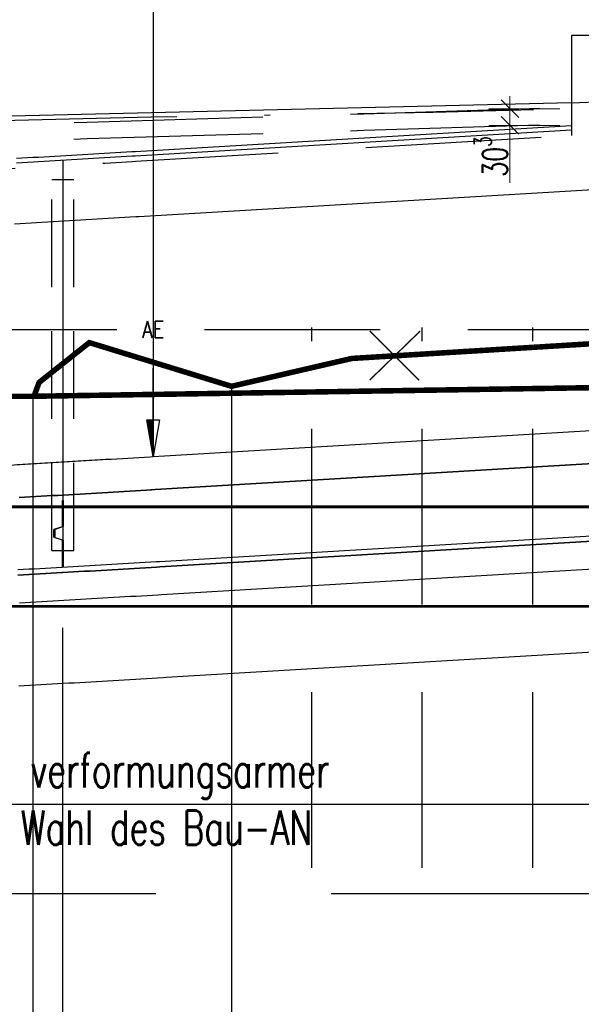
# Model space of a CAD drawing. Header units: metres. Extents: x 3458045 to 3462392, y 5482308 to 5484762.
# Tile 377 of 458: x 3461232 to 3461243, y 5483993 to 5484011. Entities that reach past the tile are written whole.
import ezdxf
from ezdxf.enums import TextEntityAlignment as Align

# ---------------------------------------------------------------- set-up
doc = ezdxf.new("R2010")
doc.units = ezdxf.units.M
doc.header["$PDMODE"] = 3
doc.header["$PDSIZE"] = 0.1
for name, pattern in [('AUSGEZOGEN', [2, 1, 1]), ('STRICHPUNKT2', [12.7, 6.35, -3.175, 0, -3.175]), ('VERDECKT', [9.525, 6.35, -3.175]), ('VERDECKT2', [4.7625, 3.175, -1.5875])]:
    doc.linetypes.add(name, pattern=pattern)
doc.layers.get('0').update_dxf_attribs({"linetype": 'CONTINUOUS'})
doc.layers.get('DEFPOINTS').update_dxf_attribs({"linetype": 'CONTINUOUS'})
for name, color, linetype in [('SP_BAUGRUBE-TEXT', 210, 'AUSGEZOGEN'), ('SP_BAUGRUBE-UWB-Sohle', 1, 'AUSGEZOGEN'), ('SP_BAUGRUBE-VERBAU', 210, 'AUSGEZOGEN'), ('SP_FUGENBÄNDER', 2, 'AUSGEZOGEN'), ('SP_GELÄNDE-BESTAND', 251, 'CONTINUOUS'), ('SP_GELÄNDE-PLANUNG', 10, 'CONTINUOUS'), ('SP_GRADIENTE', 3, 'CONTINUOUS'), ('SP_Gradiente-Achse-6522', 92, 'STRICHPUNKT2'), ('SP_HW10', 170, 'VERDECKT'), ('SP_HW100', 170, 'VERDECKT'), ('SP_Rückbau', 40, 'AUSGEZOGEN'), ('SP_Tangentenband', 1, 'CONTINUOUS'), ('SP_Trogwand_L7+8', 2, 'CONTINUOUS'), ('SP_Tunneldecke_L6-Verdeckt', 1, 'VERDECKT2'), ('SP_Tunneldecke_L7+8-Schnitt', 2, 'CONTINUOUS'), ('SP_Tunneldecke_Schutzebeton', 1, 'CONTINUOUS'), ('SP_Tunnelsohle_L6-Schnitt', 2, 'CONTINUOUS'), ('SP_Tunnelsohle_L7+8-Schnitt', 2, 'CONTINUOUS'), ('SP_Tunnelsohle_Sauberkeitsschicht', 1, 'CONTINUOUS'), ('SP_VERM', 1, 'CONTINUOUS')]:
    doc.layers.add(name, color=color, linetype=linetype)
doc.layers.add('SP_HILF', color=6, linetype='CONTINUOUS', plot=False)
doc.layers.add('SP_Höhenplan-Beschriftung-Linien', color=2, linetype='CONTINUOUS', lineweight=25)
doc.layers.add('SP_Höhenplan-Beschriftung-Linien-Bestandsgelände', color=7, linetype='CONTINUOUS', lineweight=25)
doc.styles.add('SP_F', font='romans.shx', dxfattribs={"width": 0.7, "bigfont": 'sp_f.shx'})
doc.styles.get("Standard").update_dxf_attribs({"font": 'txt.shx'})
doc.dimstyles.new('SOFI18$0', dxfattribs={"dimtxt": 1.8, "dimasz": 0.18, "dimexe": 0.9, "dimexo": 0.625, "dimgap": 0.486, "dimtad": 1, "dimdec": 3, "dimrnd": 0.001, "dimzin": 1, "dimdsep": 46, "dimtxsty": 'SP_F', "dimblk1": 'SOF_BEMSTR1', "dimblk2": 'SOF_BEMSTR2', "dimsah": 1, "dimcen": 1.8, "dimse1": 1, "dimse2": 1, "dimclrd": 1, "dimclre": 1, "dimclrt": 7, "dimaunit": 2, "dimazin": 0, "dimtfac": 1, "dimtdec": 3, "dimtmove": 0, "dimatfit": 3, "dimfxl": 1, "dimtolj": 1, "dimtzin": 0, "dimlwd": 0, "dimlwe": 0, "dimarcsym": 0})

# ---------------------------------------------------------------- blocks, each defined once
blk = doc.blocks.new('SYMB156')
at = {"color": 0, "linetype": 'ByBlock'}
for p, q in [((0, 0), (0, -2.4)), ((-0.044, -0.26), (0, -0.26)), ((-0.041, -0.24), (0, -0.24)), ((-0.037, -0.22), (0, -0.22)), ((-0.034, -0.2), (0, -0.2)), ((-0.031, -0.18), (0, -0.18)), ((-0.027, -0.16), (0, -0.16)), ((-0.024, -0.14), (0, -0.14)), ((-0.02, -0.12), (0, -0.12)), ((-0.017, -0.1), (0, -0.1)), ((-0.014, -0.08), (0, -0.08)), ((-0.01, -0.06), (0, -0.06)), ((-0.007, -0.04), (0, -0.04)), ((-0.003, -0.02), (0, -0.02)), ((-0.088, -0.52), (0, -0.52)), ((-0.085, -0.5), (0, -0.5)), ((-0.082, -0.48), (0, -0.48)), ((-0.078, -0.46), (0, -0.46)), ((-0.075, -0.44), (0, -0.44)), ((-0.071, -0.42), (0, -0.42)), ((-0.068, -0.4), (0, -0.4)), ((-0.065, -0.38), (0, -0.38)), ((-0.061, -0.36), (0, -0.36)), ((-0.058, -0.34), (0, -0.34)), ((-0.054, -0.32), (0, -0.32)), ((-0.051, -0.3), (0, -0.3)), ((-0.048, -0.28), (0, -0.28)), ((-0.136, -0.8), (0, -0.8)), ((-0.133, -0.78), (0, -0.78)), ((-0.129, -0.76), (0, -0.76)), ((-0.126, -0.74), (0, -0.74)), ((-0.122, -0.72), (0, -0.72)), ((-0.119, -0.7), (0, -0.7)), ((-0.116, -0.68), (0, -0.68)), ((-0.112, -0.66), (0, -0.66)), ((-0.109, -0.64), (0, -0.64)), ((-0.105, -0.62), (0, -0.62)), ((-0.102, -0.6), (0, -0.6)), ((-0.099, -0.58), (0, -0.58)), ((-0.095, -0.56), (0, -0.56)), ((-0.092, -0.54), (0, -0.54)), ((-0.167, -0.98), (0, -0.98)), ((-0.163, -0.96), (0, -0.96)), ((-0.16, -0.94), (0, -0.94)), ((-0.156, -0.92), (0, -0.92)), ((-0.153, -0.9), (0, -0.9)), ((-0.15, -0.88), (0, -0.88)), ((-0.146, -0.86), (0, -0.86)), ((-0.143, -0.84), (0, -0.84)), ((-0.139, -0.82), (0, -0.82))]:
    blk.add_line(p, q, dxfattribs=at)
at = {"color": 0, "linetype": 'ByBlock', "flags": 128}
blk.add_lwpolyline([(0.17, -1), (0, 0), (-0.17, -1), (0.17, -1)], close=True, dxfattribs=at)
blk = doc.blocks.new('SOF_BEMSTR1')
at = {"color": 0, "linetype": 'ByBlock', "lineweight": -2}
for p, q in [((0, 20), (0, -8.5)), ((3.535, 3.535), (-3.535, -3.535)), ((-5, 0), (5, 0))]:
    blk.add_line(p, q, dxfattribs=at)
blk = doc.blocks.new('SOF_BEMSTR2')
at = {"color": 0, "linetype": 'ByBlock', "lineweight": -2}
for p, q in [((0, -20), (0, 8.5)), ((3.535, 3.535), (-3.535, -3.535)), ((-5, 0), (5, 0))]:
    blk.add_line(p, q, dxfattribs=at)
blk = doc.blocks.new('*D398')
at = {"layer": 'DEFPOINTS', "color": 0, "linetype": 'AUSGEZOGEN', "transparency": 16777216}
for p in [(3461242.27, 5484008.989), (3461241.269, 5484008.686), (3461242.27, 5484008.686)]:
    blk.add_point(p, dxfattribs=at)
at = {"layer": 'SP_VERM', "color": 1, "linetype": 'AUSGEZOGEN', "lineweight": 0, "transparency": 16777216}
for p, q in [((3461241.269, 5484009.034), (3461241.269, 5484009.079)), ((3461241.269, 5484008.989), (3461241.269, 5484008.686)), ((3461241.269, 5484008.641), (3461241.269, 5484007.651))]:
    blk.add_line(p, q, dxfattribs=at)
at = {"layer": 'SP_VERM', "color": 1, "linetype": 'AUSGEZOGEN', "lineweight": 0, "transparency": 16777216, "xscale": 0.0450000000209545, "yscale": 0.0450000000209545, "zscale": 0.0450000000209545}
for name, p, rotation in [('SOF_BEMSTR1', (3461241.269, 5484008.989), 270), ('SOF_BEMSTR2', (3461241.269, 5484008.686), 90)]:
    blk.add_blockref(name, p, dxfattribs=dict(at, rotation=rotation))
at = {"layer": 'SP_VERM', "color": 7, "linetype": 'AUSGEZOGEN', "transparency": 16777216, "insert": (3461240.922, 5484008.124), "char_height": 0.45, "attachment_point": 5, "rotation": 90, "style": 'SP_F'}
blk.add_mtext('\\A1;\\A1;30{\\H.7x;\\S3^ ;}', dxfattribs=at)
blk = doc.blocks.new('A$C23D12D66')
at = {"layer": 'SP_Rückbau', "lineweight": 60, "const_width": 0.025, "flags": 128}
for points in [[(-0.466, 0.426), (0.47, -0.439)], [(-0.422, -0.47), (0.422, 0.47)]]:
    blk.add_lwpolyline(points, dxfattribs=at)

msp = doc.modelspace()

# ---------------------------------------------------------------- linework, layer by layer
at = {"layer": 'SP_BAUGRUBE-TEXT', "linetype": 'AUSGEZOGEN'}
msp.add_line((3461225.364, 5483996.4098), (3461255.4271, 5483996.4098), dxfattribs=at)
at = {"layer": 'SP_BAUGRUBE-UWB-Sohle'}
msp.add_lwpolyline([(3461232.3886, 5483998.5493), (3461232.489, 5483998.555), (3461232.5894, 5483998.5607), (3461232.6898, 5483998.5664), (3461232.7902, 5483998.5722), (3461232.8906, 5483998.5779), (3461232.991, 5483998.5837), (3461233.0914, 5483998.5894), (3461233.1918, 5483998.5952), (3461233.2922, 5483998.601), (3461233.3926, 5483998.6068), (3461233.493, 5483998.6126), (3461233.5934, 5483998.6184), (3461233.6938, 5483998.6242), (3461233.7941, 5483998.6301), (3461233.8945, 5483998.6359), (3461233.9949, 5483998.6418), (3461234.0953, 5483998.6477), (3461234.1957, 5483998.6535), (3461234.2961, 5483998.6594), (3461234.3965, 5483998.6653), (3461234.4969, 5483998.6712), (3461234.5973, 5483998.6771), (3461234.6977, 5483998.6831), (3461234.7981, 5483998.689), (3461234.8985, 5483998.695), (3461234.9989, 5483998.7009), (3461235.0563, 5483998.7043), (3461243.1844, 5483999.1875)], dxfattribs=at)
at = {"layer": 'SP_BAUGRUBE-VERBAU', "linetype": 'VERDECKT2'}
for p, q in [((3461243.6844, 5484004.9871), (3461183.1417, 5484004.9871)), ((3461237.6844, 5483995.2596), (3461237.6844, 5484005.0294)), ((3461239.6844, 5483995.2596), (3461239.6844, 5484005.0294)), ((3461241.6844, 5483995.2596), (3461241.6844, 5484005.0294))]:
    msp.add_line(p, q, dxfattribs=at)
at = {"layer": 'SP_FUGENBÄNDER', "color": 1, "linetype": 'VERDECKT2', "ltscale": 0.5}
for p, q in [((3461232.9844, 5484000.9987), (3461232.9844, 5484007.71)), ((3461233.3844, 5484000.9988), (3461233.3844, 5484007.71))]:
    msp.add_line(p, q, dxfattribs=at)
at = {"layer": 'SP_FUGENBÄNDER'}
for points in [[(3461232.9844, 5484007.71), (3461233.3844, 5484007.71)], [(3461232.9844, 5484000.9987), (3461233.3844, 5484000.9988)]]:
    msp.add_lwpolyline(points, dxfattribs=at)
at = {"layer": 'SP_GELÄNDE-BESTAND', "linetype": 'VERDECKT', "const_width": 0.1}
msp.add_lwpolyline([(3461394.1844, 5484006.2748), (3461232.6414, 5484003.7871)], dxfattribs=at)
at = {"layer": 'SP_GELÄNDE-BESTAND', "const_width": 0.1}
msp.add_lwpolyline([(3461209.4943, 5484003.8805), (3461214.1844, 5484003.8739), (3461219.1844, 5484003.8668), (3461224.1844, 5484003.8598), (3461228.6379, 5484003.8535), (3461229.1844, 5484003.8429), (3461232.0461, 5484003.7871), (3461232.1108, 5484003.7871), (3461232.4734, 5484003.7871), (3461232.6414, 5484003.7871), (3461232.6644, 5484003.7871), (3461232.7573, 5484004.0378), (3461233.6647, 5484004.7583), (3461234.1844, 5484004.5985), (3461236.2348, 5484003.9678), (3461238.4099, 5484004.4716), (3461239.1844, 5484004.5191), (3461243.9725, 5484004.8128)], dxfattribs=at)
at = {"layer": 'SP_GELÄNDE-PLANUNG', "color": 2}
msp.add_line((3461242.3794, 5484009.0967), (3461227.1804, 5484008.731), dxfattribs=at)
at = {"layer": 'SP_GELÄNDE-PLANUNG', "color": 2, "linetype": 'VERDECKT2'}
msp.add_lwpolyline([(3461208.6284, 5484008.0779), (3461213.6284, 5484008.2), (3461218.6285, 5484008.3283), (3461223.6285, 5484008.4622), (3461228.6286, 5484008.6017), (3461233.6286, 5484008.7466), (3461238.6287, 5484008.897), (3461243.6288, 5484009.053), (3461248.6288, 5484009.2149), (3461253.6288, 5484009.3814), (3461258.6288, 5484009.5466), (3461263.6288, 5484009.7104), (3461268.6288, 5484009.8734), (3461273.1844, 5484010.0217)], dxfattribs=at)
at = {"layer": 'SP_GELÄNDE-PLANUNG', "color": 1, "linetype": 'VERDECKT2'}
msp.add_lwpolyline([(3461208.6272, 5484007.7793), (3461213.6272, 5484007.9015), (3461218.6272, 5484008.0297), (3461223.6272, 5484008.1637), (3461228.6272, 5484008.3031), (3461233.6272, 5484008.448), (3461238.6272, 5484008.5984), (3461243.6272, 5484008.7544)], dxfattribs=at)
at = {"layer": 'SP_GRADIENTE'}
msp.add_lwpolyline([(3461232.3619, 5484002.5542), (3461232.4619, 5484002.5599), (3461232.5619, 5484002.5656), (3461232.6619, 5484002.5714), (3461232.7619, 5484002.5771), (3461232.8619, 5484002.5828), (3461232.9619, 5484002.5886), (3461233.0619, 5484002.5944), (3461233.1619, 5484002.6001), (3461233.2619, 5484002.6059), (3461233.3619, 5484002.6117), (3461233.4619, 5484002.6175), (3461233.5619, 5484002.6233), (3461233.6619, 5484002.6292), (3461233.7619, 5484002.635), (3461233.8619, 5484002.6408), (3461233.9619, 5484002.6467), (3461234.0619, 5484002.6526), (3461234.1619, 5484002.6584), (3461234.2619, 5484002.6643), (3461234.3619, 5484002.6702), (3461234.4619, 5484002.6761), (3461234.5619, 5484002.682), (3461234.6619, 5484002.688), (3461234.7619, 5484002.6939), (3461234.819, 5484002.6973), (3461417.2717, 5484013.5433)], dxfattribs=at)
at = {"layer": 'SP_Gradiente-Achse-6522', "ltscale": 0.5}
msp.add_line((3461242.3794, 5484009.0967), (3461323.1844, 5484011.8715), dxfattribs=at)
at = {"layer": 'SP_Gradiente-Achse-6522', "ltscale": 0.5, "flags": 128}
msp.add_lwpolyline([(3461154.7845, 5484005.5221), (3461159.7845, 5484005.6371), (3461164.7845, 5484006.1642), (3461169.7845, 5484006.6912), (3461174.7845, 5484007.2183), (3461179.7845, 5484007.5894), (3461184.7845, 5484007.7385), (3461189.7845, 5484007.8473), (3461194.7845, 5484007.9524), (3461199.7845, 5484008.0576), (3461204.7845, 5484008.1637), (3461209.7845, 5484008.2711), (3461214.7845, 5484008.3803), (3461219.7845, 5484008.4914), (3461224.7845, 5484008.6048), (3461229.7845, 5484008.7207), (3461234.7845, 5484008.8394), (3461239.8794, 5484008.9265), (3461244.8794, 5484009.0516), (3461249.7845, 5484009.215), (3461254.7845, 5484009.3479), (3461259.7845, 5484009.4852), (3461264.7845, 5484009.6273), (3461269.7845, 5484009.7744), (3461274.7845, 5484009.9266), (3461279.7845, 5484010.0833), (3461284.7845, 5484010.2431), (3461289.7845, 5484010.4056), (3461294.7845, 5484010.5707), (3461299.7845, 5484010.7382), (3461304.7845, 5484010.908), (3461309.7845, 5484011.08), (3461314.7845, 5484011.254), (3461319.7845, 5484011.4298), (3461324.7845, 5484011.6084), (3461329.7845, 5484011.7878), (3461334.7845, 5484011.9671), (3461339.7845, 5484012.1464), (3461344.7845, 5484012.3256), (3461349.7845, 5484012.5049), (3461354.7845, 5484012.6841), (3461359.7845, 5484012.8633), (3461364.7845, 5484013.0425), (3461369.7845, 5484013.2216), (3461374.7845, 5484013.4007), (3461379.7845, 5484013.5798), (3461384.7845, 5484013.7588), (3461389.7845, 5484013.9379), (3461394.7845, 5484014.1169), (3461399.7845, 5484014.2958), (3461404.7845, 5484014.4749), (3461409.7845, 5484014.6557), (3461414.7845, 5484014.8386), (3461419.7845, 5484015.0216), (3461424.7845, 5484015.1987), (3461429.7845, 5484015.3693), (3461434.7845, 5484015.5329), (3461439.7845, 5484015.6881), (3461444.7845, 5484015.8345), (3461449.7845, 5484015.972), (3461454.7845, 5484016.1008), (3461459.7845, 5484016.2207), (3461464.7845, 5484016.3317), (3461469.7845, 5484016.4339), (3461474.7845, 5484016.5273), (3461479.7845, 5484016.6119), (3461484.7845, 5484016.6876), (3461489.7845, 5484016.7545), (3461494.7845, 5484016.8125), (3461499.7845, 5484016.8617), (3461504.7845, 5484016.9021), (3461509.7845, 5484016.9337), (3461514.7845, 5484016.9564), (3461519.7845, 5484016.9703), (3461524.7845, 5484016.9753), (3461529.7845, 5484016.9715), (3461534.7845, 5484016.9585), (3461539.7845, 5484016.9367), (3461544.7845, 5484016.915), (3461549.7845, 5484016.8975), (3461554.7845, 5484016.8843), (3461559.7845, 5484016.8754), (3461564.7845, 5484016.8709), (3461569.7845, 5484016.8708), (3461574.7845, 5484016.875), (3461579.7845, 5484016.8835), (3461584.7845, 5484016.8964), (3461589.7845, 5484016.9137), (3461594.7845, 5484016.9353), (3461599.7845, 5484016.9612), (3461604.7845, 5484016.9903), (3461609.7845, 5484017.0196), (3461614.7845, 5484017.0488), (3461619.7845, 5484017.0781), (3461624.7845, 5484017.1073)], dxfattribs=at)
at = {"layer": 'SP_HILF', "color": 1}
for points in [[(3461311.1744, 5484006.6352), (3461234.8546, 5484002.0983), (3461234.6974, 5484002.089), (3461234.5974, 5484002.0831), (3461234.4973, 5484002.0772), (3461234.3972, 5484002.0713), (3461234.2972, 5484002.0654), (3461234.1971, 5484002.0595), (3461234.0971, 5484002.0536), (3461233.997, 5484002.0477), (3461233.8969, 5484002.0419), (3461233.7969, 5484002.036), (3461233.6968, 5484002.0302), (3461233.5968, 5484002.0244), (3461233.4967, 5484002.0185), (3461233.3967, 5484002.0127), (3461233.2966, 5484002.0069), (3461233.1965, 5484002.0011), (3461233.0965, 5484001.9954), (3461232.9964, 5484001.9896), (3461232.8964, 5484001.9838), (3461232.7963, 5484001.9781), (3461232.6962, 5484001.9723), (3461232.5962, 5484001.9666), (3461232.4961, 5484001.9609), (3461232.3961, 5484001.9552)], [(3461232.3698, 5484000.6516), (3461232.47, 5484000.6573), (3461232.5702, 5484000.663), (3461232.6704, 5484000.6687), (3461232.7706, 5484000.6745), (3461232.8707, 5484000.6802), (3461232.9709, 5484000.686), (3461233.0711, 5484000.6917), (3461233.1713, 5484000.6975), (3461233.2715, 5484000.7033), (3461233.3717, 5484000.7091), (3461233.4719, 5484000.7149), (3461233.5721, 5484000.7207), (3461233.6722, 5484000.7265), (3461233.7724, 5484000.7324), (3461233.8726, 5484000.7382), (3461233.9728, 5484000.7441), (3461234.073, 5484000.7499), (3461234.1732, 5484000.7558), (3461234.2734, 5484000.7617), (3461234.3736, 5484000.7676), (3461234.4737, 5484000.7735), (3461234.5739, 5484000.7794), (3461234.6741, 5484000.7853), (3461234.7743, 5484000.7913), (3461234.8745, 5484000.7972), (3461234.9317, 5484000.8006), (3461311.1744, 5484005.3329)]]:
    msp.add_lwpolyline(points, dxfattribs=at)
at = {"layer": 'SP_HILF', "color": 6}
for points in [[(3461311.5784, 5484005.2568), (3461234.9377, 5484000.7008), (3461234.8804, 5484000.6974), (3461234.7802, 5484000.6915), (3461234.68, 5484000.6855), (3461234.5798, 5484000.6796), (3461234.4796, 5484000.6737), (3461234.3794, 5484000.6678), (3461234.2792, 5484000.6619), (3461234.179, 5484000.656), (3461234.0788, 5484000.6501), (3461233.9786, 5484000.6443), (3461233.8784, 5484000.6384), (3461233.7782, 5484000.6325), (3461233.678, 5484000.6267), (3461233.5778, 5484000.6209), (3461233.4776, 5484000.6151), (3461233.3775, 5484000.6093), (3461233.2773, 5484000.6035), (3461233.1771, 5484000.5977), (3461233.0769, 5484000.5919), (3461232.9767, 5484000.5861), (3461232.8765, 5484000.5804), (3461232.7763, 5484000.5746), (3461232.6761, 5484000.5689), (3461232.5759, 5484000.5632), (3461232.4757, 5484000.5575), (3461232.3755, 5484000.5517)], [(3461232.4039, 5484000.0526), (3461232.5041, 5484000.0583), (3461232.6044, 5484000.064), (3461232.7046, 5484000.0697), (3461232.8049, 5484000.0754), (3461232.9051, 5484000.0812), (3461233.0053, 5484000.087), (3461233.1056, 5484000.0927), (3461233.2058, 5484000.0985), (3461233.3061, 5484000.1043), (3461233.4063, 5484000.1101), (3461233.5066, 5484000.1159), (3461233.6068, 5484000.1217), (3461233.7071, 5484000.1276), (3461233.8073, 5484000.1334), (3461233.9076, 5484000.1392), (3461234.0078, 5484000.1451), (3461234.1081, 5484000.151), (3461234.2083, 5484000.1569), (3461234.3085, 5484000.1627), (3461234.4088, 5484000.1686), (3461234.509, 5484000.1745), (3461234.6093, 5484000.1805), (3461234.7095, 5484000.1864), (3461234.8098, 5484000.1923), (3461234.91, 5484000.1983), (3461234.9673, 5484000.2017), (3461243.1844, 5484000.6902)]]:
    msp.add_lwpolyline(points, dxfattribs=at)
at = {"layer": 'SP_HW10', "lineweight": 30, "const_width": 0.05}
msp.add_lwpolyline([(3460947.0765, 5483999.9867), (3461463.4646, 5483999.9867)], dxfattribs=at)
at = {"layer": 'SP_HW100', "lineweight": 30, "const_width": 0.05}
msp.add_lwpolyline([(3460947.0765, 5484001.7867), (3461463.4646, 5484001.7867)], dxfattribs=at)
at = {"layer": 'SP_Höhenplan-Beschriftung-Linien', "color": 1, "linetype": 'ByBlock'}
msp.add_line((3461233.1844, 5483956.0493), (3461233.1844, 5483999.5964), dxfattribs=at)
at = {"layer": 'SP_Höhenplan-Beschriftung-Linien', "color": 251, "linetype": 'VERDECKT'}
msp.add_line((3461463.4646, 5483994.7871), (3460950.7074, 5483994.7871), dxfattribs=at)
at = {"layer": 'SP_Höhenplan-Beschriftung-Linien-Bestandsgelände'}
for p, q in [((3461236.2348, 5484003.9678), (3461236.2348, 5483956.0493)), ((3461232.6414, 5484003.7871), (3461232.6414, 5483956.0493))]:
    msp.add_line(p, q, dxfattribs=at)
at = {"layer": 'SP_Tangentenband', "color": 1}
msp.add_line((3461234.819, 5484036.6433), (3461234.819, 5484002.6973), dxfattribs=at)
at = {"layer": 'SP_Tangentenband', "color": 7, "linetype": 'VERDECKT2'}
msp.add_lwpolyline([(3461169.8189, 5484000.9278), (3461202.319, 5484000.7653), (3461234.819, 5484002.6973)], dxfattribs=at)
at = {"layer": 'SP_Trogwand_L7+8', "color": 2}
msp.add_line((3461233.1844, 5484006.9587), (3461233.1844, 5484001.9004), dxfattribs=at)
at = {"layer": 'SP_Tunneldecke_L6-Verdeckt'}
msp.add_line((3461242.3794, 5484008.6063), (3461242.3794, 5484008.5062), dxfattribs=at)
at = {"layer": 'SP_Tunneldecke_L6-Verdeckt', "flags": 128}
msp.add_lwpolyline([(3461167.2655, 5484006.2906), (3461169.8457, 5484006.2777), (3461169.9454, 5484006.2772), (3461170.0449, 5484006.2768), (3461170.1443, 5484006.2763), (3461170.2438, 5484006.2758), (3461170.3433, 5484006.2754), (3461170.4428, 5484006.2749), (3461170.5422, 5484006.2745), (3461170.6417, 5484006.2741), (3461170.7412, 5484006.2737), (3461170.8406, 5484006.2733), (3461170.9401, 5484006.2729), (3461171.0396, 5484006.2725), (3461171.139, 5484006.2721), (3461171.2385, 5484006.2717), (3461171.338, 5484006.2714), (3461171.4374, 5484006.271), (3461171.5369, 5484006.2707), (3461171.6364, 5484006.2704), (3461171.7359, 5484006.2701), (3461171.8353, 5484006.2698), (3461171.9348, 5484006.2695), (3461172.0343, 5484006.2692), (3461172.1337, 5484006.2689), (3461172.2332, 5484006.2686), (3461172.3327, 5484006.2684), (3461172.4321, 5484006.2681), (3461172.5316, 5484006.2679), (3461172.6311, 5484006.2677), (3461172.7306, 5484006.2675), (3461172.83, 5484006.2672), (3461172.9295, 5484006.2671), (3461173.029, 5484006.2669), (3461173.1284, 5484006.2667), (3461173.2279, 5484006.2665), (3461173.3274, 5484006.2664), (3461173.4268, 5484006.2662), (3461173.5263, 5484006.2661), (3461173.6258, 5484006.266), (3461173.7252, 5484006.2658), (3461173.8247, 5484006.2657), (3461173.9242, 5484006.2656), (3461174.0237, 5484006.2655), (3461174.1231, 5484006.2655), (3461174.2226, 5484006.2654), (3461174.3221, 5484006.2653), (3461174.4215, 5484006.2653), (3461174.521, 5484006.2652), (3461174.6205, 5484006.2652), (3461174.7199, 5484006.2652), (3461174.8194, 5484006.2652), (3461174.8621, 5484006.2652), (3461174.9617, 5484006.2652), (3461175.0611, 5484006.2652), (3461175.1606, 5484006.2652), (3461175.2601, 5484006.2653), (3461175.3596, 5484006.2653), (3461175.459, 5484006.2654), (3461175.5585, 5484006.2654), (3461175.658, 5484006.2655), (3461175.7574, 5484006.2656), (3461175.8569, 5484006.2657), (3461175.9564, 5484006.2658), (3461176.0558, 5484006.2659), (3461176.1553, 5484006.266), (3461176.2548, 5484006.2662), (3461176.3542, 5484006.2663), (3461176.4537, 5484006.2665), (3461176.5532, 5484006.2666), (3461176.6527, 5484006.2668), (3461176.7521, 5484006.267), (3461176.8516, 5484006.2672), (3461176.9511, 5484006.2674), (3461177.0505, 5484006.2676), (3461177.15, 5484006.2678), (3461177.2495, 5484006.268), (3461177.3489, 5484006.2683), (3461177.4484, 5484006.2685), (3461177.5479, 5484006.2688), (3461177.6474, 5484006.2691), (3461177.7468, 5484006.2693), (3461177.8463, 5484006.2696), (3461177.9458, 5484006.2699), (3461178.0452, 5484006.2702), (3461178.1447, 5484006.2706), (3461178.2442, 5484006.2709), (3461178.3436, 5484006.2712), (3461178.4431, 5484006.2716), (3461178.5426, 5484006.2719), (3461178.642, 5484006.2723), (3461178.7415, 5484006.2727), (3461178.841, 5484006.2731), (3461178.9405, 5484006.2735), (3461179.0399, 5484006.2739), (3461179.1394, 5484006.2743), (3461179.2389, 5484006.2747), (3461179.3383, 5484006.2752), (3461179.4378, 5484006.2756), (3461179.5373, 5484006.2761), (3461179.6367, 5484006.2766), (3461179.7362, 5484006.277), (3461179.8357, 5484006.2775), (3461179.9352, 5484006.278), (3461180.0346, 5484006.2785), (3461180.1341, 5484006.279), (3461180.2336, 5484006.2796), (3461180.333, 5484006.2801), (3461180.4325, 5484006.2807), (3461180.532, 5484006.2812), (3461180.6314, 5484006.2818), (3461180.7309, 5484006.2824), (3461180.8304, 5484006.2829), (3461180.9299, 5484006.2835), (3461181.0293, 5484006.2841), (3461181.1288, 5484006.2848), (3461181.2283, 5484006.2854), (3461181.3277, 5484006.286), (3461181.4272, 5484006.2867), (3461181.5267, 5484006.2873), (3461181.6261, 5484006.288), (3461181.7256, 5484006.2887), (3461181.8251, 5484006.2894), (3461181.9245, 5484006.2901), (3461182.024, 5484006.2908), (3461182.1235, 5484006.2915), (3461182.223, 5484006.2922), (3461182.3224, 5484006.2929), (3461182.4219, 5484006.2937), (3461182.5214, 5484006.2944), (3461182.6208, 5484006.2952), (3461182.7203, 5484006.296), (3461182.8198, 5484006.2968), (3461182.9192, 5484006.2975), (3461183.0187, 5484006.2984), (3461183.1182, 5484006.2992), (3461183.2177, 5484006.3), (3461183.3171, 5484006.3008), (3461183.4166, 5484006.3017), (3461183.5161, 5484006.3025), (3461183.6155, 5484006.3034), (3461183.715, 5484006.3043), (3461183.8145, 5484006.3051), (3461183.9139, 5484006.306), (3461184.0134, 5484006.3069), (3461184.1129, 5484006.3078), (3461184.2123, 5484006.3088), (3461184.3118, 5484006.3097), (3461184.4113, 5484006.3106), (3461184.5108, 5484006.3116), (3461184.6102, 5484006.3126), (3461184.7097, 5484006.3135), (3461184.8092, 5484006.3145), (3461184.9086, 5484006.3155), (3461185.0081, 5484006.3165), (3461185.1076, 5484006.3175), (3461185.207, 5484006.3185), (3461185.3065, 5484006.3196), (3461185.406, 5484006.3206), (3461185.5055, 5484006.3217), (3461185.6049, 5484006.3227), (3461185.7044, 5484006.3238), (3461185.8039, 5484006.3249), (3461185.9033, 5484006.326), (3461186.0028, 5484006.327), (3461186.1023, 5484006.3282), (3461186.2017, 5484006.3293), (3461186.3012, 5484006.3304), (3461186.4007, 5484006.3315), (3461186.5001, 5484006.3327), (3461186.5996, 5484006.3339), (3461186.6991, 5484006.335), (3461186.7986, 5484006.3362), (3461186.898, 5484006.3374), (3461186.9975, 5484006.3386), (3461187.097, 5484006.3398), (3461187.1964, 5484006.341), (3461187.2959, 5484006.3422), (3461187.3954, 5484006.3435), (3461187.4948, 5484006.3447), (3461187.5943, 5484006.346), (3461187.6938, 5484006.3473), (3461187.7933, 5484006.3485), (3461187.8927, 5484006.3498), (3461187.9922, 5484006.3511), (3461188.0917, 5484006.3524), (3461188.1911, 5484006.3537), (3461188.2906, 5484006.3551), (3461188.3901, 5484006.3564), (3461188.4895, 5484006.3577), (3461188.589, 5484006.3591), (3461188.6885, 5484006.3605), (3461188.788, 5484006.3618), (3461188.8874, 5484006.3632), (3461188.9869, 5484006.3646), (3461189.0864, 5484006.366), (3461189.1858, 5484006.3674), (3461189.2853, 5484006.3689), (3461189.3848, 5484006.3703), (3461189.4842, 5484006.3718), (3461189.5837, 5484006.3732), (3461189.6832, 5484006.3747), (3461189.7826, 5484006.3761), (3461189.8821, 5484006.3776), (3461189.9816, 5484006.3791), (3461190.0811, 5484006.3806), (3461190.1805, 5484006.3821), (3461190.28, 5484006.3837), (3461190.3795, 5484006.3852), (3461190.4789, 5484006.3867), (3461190.5784, 5484006.3883), (3461190.6779, 5484006.3899), (3461190.7773, 5484006.3914), (3461190.8768, 5484006.393), (3461190.9763, 5484006.3946), (3461191.0758, 5484006.3962), (3461191.1752, 5484006.3978), (3461191.2747, 5484006.3994), (3461191.3742, 5484006.4011), (3461191.4736, 5484006.4027), (3461191.5731, 5484006.4044), (3461191.6726, 5484006.406), (3461191.772, 5484006.4077), (3461191.8715, 5484006.4094), (3461191.971, 5484006.4111), (3461192.0705, 5484006.4128), (3461192.1699, 5484006.4145), (3461192.2694, 5484006.4162), (3461192.3689, 5484006.4179), (3461192.4683, 5484006.4197), (3461192.5678, 5484006.4214), (3461192.6673, 5484006.4232), (3461192.7667, 5484006.425), (3461192.8662, 5484006.4267), (3461192.9657, 5484006.4285), (3461193.0652, 5484006.4303), (3461193.1646, 5484006.4321), (3461193.2641, 5484006.434), (3461193.3636, 5484006.4358), (3461193.463, 5484006.4376), (3461193.5625, 5484006.4395), (3461193.662, 5484006.4413), (3461193.7614, 5484006.4432), (3461193.8609, 5484006.4451), (3461193.9604, 5484006.447), (3461194.0599, 5484006.4489), (3461194.1593, 5484006.4508), (3461194.2588, 5484006.4527), (3461194.3583, 5484006.4546), (3461194.4577, 5484006.4566), (3461194.5572, 5484006.4585), (3461194.6567, 5484006.4605), (3461194.7561, 5484006.4624), (3461194.8556, 5484006.4644), (3461194.9551, 5484006.4664), (3461195.0545, 5484006.4684), (3461195.154, 5484006.4704), (3461195.2535, 5484006.4724), (3461195.353, 5484006.4745), (3461195.4524, 5484006.4765), (3461195.5519, 5484006.4785), (3461195.6514, 5484006.4806), (3461195.7508, 5484006.4827), (3461195.8503, 5484006.4847), (3461195.9498, 5484006.4868), (3461196.0492, 5484006.4889), (3461196.1487, 5484006.491), (3461196.2482, 5484006.4931), (3461196.3477, 5484006.4953), (3461196.4471, 5484006.4974), (3461196.5466, 5484006.4995), (3461196.6461, 5484006.5017), (3461196.7455, 5484006.5039), (3461196.845, 5484006.506), (3461196.9445, 5484006.5082), (3461197.0439, 5484006.5104), (3461197.1434, 5484006.5126), (3461197.2429, 5484006.5148), (3461197.3424, 5484006.5171), (3461197.4418, 5484006.5193), (3461197.5413, 5484006.5215), (3461197.6408, 5484006.5238), (3461197.7402, 5484006.5261), (3461197.8397, 5484006.5283), (3461197.9392, 5484006.5306), (3461198.0386, 5484006.5329), (3461198.1381, 5484006.5352), (3461198.2376, 5484006.5375), (3461198.3371, 5484006.5398), (3461198.4365, 5484006.5422), (3461198.536, 5484006.5445), (3461198.6355, 5484006.5469), (3461198.7349, 5484006.5492), (3461198.8344, 5484006.5516), (3461198.9339, 5484006.554), (3461199.0333, 5484006.5564), (3461199.1328, 5484006.5588), (3461199.2323, 5484006.5612), (3461199.3318, 5484006.5636), (3461199.4312, 5484006.566), (3461199.5307, 5484006.5685), (3461199.6302, 5484006.5709), (3461199.7296, 5484006.5734), (3461199.8291, 5484006.5759), (3461199.9286, 5484006.5783), (3461200.028, 5484006.5808), (3461200.1275, 5484006.5833), (3461200.227, 5484006.5858), (3461200.3265, 5484006.5884), (3461200.4259, 5484006.5909), (3461200.5254, 5484006.5934), (3461200.6249, 5484006.596), (3461200.7243, 5484006.5985), (3461200.8238, 5484006.6011), (3461200.9233, 5484006.6037), (3461201.0227, 5484006.6063), (3461201.1222, 5484006.6089), (3461201.2217, 5484006.6115), (3461201.3212, 5484006.6141), (3461201.4206, 5484006.6167), (3461201.5201, 5484006.6194), (3461201.6196, 5484006.622), (3461201.719, 5484006.6247), (3461201.8185, 5484006.6273), (3461201.918, 5484006.63), (3461202.0175, 5484006.6327), (3461202.1169, 5484006.6354), (3461202.2164, 5484006.6381), (3461202.3159, 5484006.6408), (3461202.4153, 5484006.6436), (3461202.5148, 5484006.6463), (3461202.6143, 5484006.649), (3461202.7137, 5484006.6518), (3461202.8132, 5484006.6546), (3461202.9127, 5484006.6573), (3461203.0122, 5484006.6601), (3461203.1116, 5484006.6629), (3461203.2111, 5484006.6657), (3461203.3106, 5484006.6685), (3461203.41, 5484006.6714), (3461203.5095, 5484006.6742), (3461203.609, 5484006.677), (3461203.7084, 5484006.6799), (3461203.8079, 5484006.6828), (3461203.9074, 5484006.6856), (3461204.0069, 5484006.6885), (3461204.1063, 5484006.6914), (3461204.2058, 5484006.6943), (3461204.3053, 5484006.6972), (3461204.4047, 5484006.7002), (3461204.5042, 5484006.7031), (3461204.6037, 5484006.706), (3461204.7031, 5484006.709), (3461204.8026, 5484006.712), (3461204.9021, 5484006.7149), (3461205.0016, 5484006.7179), (3461205.101, 5484006.7209), (3461205.2005, 5484006.7239), (3461205.3, 5484006.7269), (3461205.3994, 5484006.7299), (3461205.4989, 5484006.733), (3461205.5984, 5484006.736), (3461205.6978, 5484006.7391), (3461205.7973, 5484006.7421), (3461205.8968, 5484006.7452), (3461205.9963, 5484006.7483), (3461206.0957, 5484006.7514), (3461206.1952, 5484006.7545), (3461206.2947, 5484006.7576), (3461206.3941, 5484006.7607), (3461206.4936, 5484006.7638), (3461206.5931, 5484006.767), (3461206.6926, 5484006.7701), (3461206.792, 5484006.7733), (3461206.8915, 5484006.7765), (3461206.991, 5484006.7797), (3461207.0904, 5484006.7828), (3461207.1899, 5484006.786), (3461207.2894, 5484006.7893), (3461207.3888, 5484006.7925), (3461207.4883, 5484006.7957), (3461207.5878, 5484006.7989), (3461207.6873, 5484006.8022), (3461207.7867, 5484006.8055), (3461207.8862, 5484006.8087), (3461207.9857, 5484006.812), (3461208.0851, 5484006.8153), (3461208.1846, 5484006.8186), (3461208.2841, 5484006.8219), (3461208.3835, 5484006.8252), (3461208.483, 5484006.8285), (3461208.5825, 5484006.8319), (3461208.682, 5484006.8352), (3461208.7814, 5484006.8386), (3461208.8809, 5484006.842), (3461208.9804, 5484006.8453), (3461209.0798, 5484006.8487), (3461209.1793, 5484006.8521), (3461209.2788, 5484006.8555), (3461209.3783, 5484006.8589), (3461209.4777, 5484006.8624), (3461209.5772, 5484006.8658), (3461209.6767, 5484006.8693), (3461209.7761, 5484006.8727), (3461209.8756, 5484006.8762), (3461209.9751, 5484006.8797), (3461210.0745, 5484006.8831), (3461210.174, 5484006.8866), (3461210.2735, 5484006.8901), (3461210.373, 5484006.8937), (3461210.4724, 5484006.8972), (3461210.5719, 5484006.9007), (3461210.6714, 5484006.9043), (3461210.7708, 5484006.9078), (3461210.8703, 5484006.9114), (3461210.9698, 5484006.915), (3461211.0693, 5484006.9185), (3461211.1687, 5484006.9221), (3461211.2682, 5484006.9257), (3461211.3677, 5484006.9294), (3461211.4671, 5484006.933), (3461211.5666, 5484006.9366), (3461211.6661, 5484006.9403), (3461211.7655, 5484006.9439), (3461211.865, 5484006.9476), (3461211.9645, 5484006.9513), (3461212.064, 5484006.9549), (3461212.1634, 5484006.9586), (3461212.2629, 5484006.9623), (3461212.3624, 5484006.9661), (3461212.4618, 5484006.9698), (3461212.5613, 5484006.9735), (3461212.6608, 5484006.9772), (3461212.7603, 5484006.981), (3461212.8597, 5484006.9848), (3461212.9592, 5484006.9885), (3461213.0587, 5484006.9923), (3461213.1581, 5484006.9961), (3461213.2576, 5484006.9999), (3461213.3571, 5484007.0037), (3461213.4565, 5484007.0075), (3461213.556, 5484007.0114), (3461213.6555, 5484007.0152), (3461213.755, 5484007.0191), (3461213.8544, 5484007.0229), (3461213.9539, 5484007.0268), (3461214.0534, 5484007.0307), (3461214.1528, 5484007.0346), (3461214.2523, 5484007.0385), (3461214.3518, 5484007.0424), (3461214.4513, 5484007.0463), (3461214.5507, 5484007.0502), (3461214.6502, 5484007.0542), (3461214.7497, 5484007.0581), (3461214.8491, 5484007.0621), (3461214.9486, 5484007.0661), (3461215.0481, 5484007.07), (3461215.1476, 5484007.074), (3461215.247, 5484007.078), (3461215.3465, 5484007.082), (3461215.446, 5484007.0861), (3461215.5454, 5484007.0901), (3461215.6449, 5484007.0941), (3461215.7444, 5484007.0982), (3461215.8438, 5484007.1022), (3461215.9433, 5484007.1063), (3461216.0428, 5484007.1104), (3461216.1423, 5484007.1145), (3461216.2417, 5484007.1186), (3461216.3412, 5484007.1227), (3461216.4407, 5484007.1268), (3461216.5401, 5484007.1309), (3461216.6396, 5484007.135), (3461216.7391, 5484007.1392), (3461216.8386, 5484007.1434), (3461216.938, 5484007.1475), (3461217.0375, 5484007.1517), (3461217.137, 5484007.1559), (3461217.2364, 5484007.1601), (3461217.3359, 5484007.1643), (3461217.4354, 5484007.1685), (3461217.5349, 5484007.1727), (3461217.6343, 5484007.177), (3461217.7338, 5484007.1812), (3461217.8333, 5484007.1855), (3461217.9327, 5484007.1897), (3461218.0322, 5484007.194), (3461218.1317, 5484007.1983), (3461218.2312, 5484007.2026), (3461218.3306, 5484007.2069), (3461218.4301, 5484007.2112), (3461218.5296, 5484007.2155), (3461218.629, 5484007.2199), (3461218.7285, 5484007.2242), (3461218.828, 5484007.2286), (3461218.9274, 5484007.2329), (3461219.0269, 5484007.2373), (3461219.1264, 5484007.2417), (3461219.2259, 5484007.2461), (3461219.3253, 5484007.2505), (3461219.4248, 5484007.2549), (3461219.5243, 5484007.2593), (3461219.6237, 5484007.2637), (3461219.7232, 5484007.2682), (3461219.8227, 5484007.2726), (3461219.9222, 5484007.2771), (3461220.0216, 5484007.2816), (3461220.1211, 5484007.2861), (3461220.2206, 5484007.2906), (3461220.32, 5484007.2951), (3461220.4195, 5484007.2996), (3461220.519, 5484007.3041), (3461220.6185, 5484007.3086), (3461220.7179, 5484007.3132), (3461220.8174, 5484007.3177), (3461220.9169, 5484007.3223), (3461221.0163, 5484007.3268), (3461221.1158, 5484007.3314), (3461221.2153, 5484007.336), (3461221.3148, 5484007.3406), (3461221.4142, 5484007.3452), (3461221.5137, 5484007.3499), (3461221.6132, 5484007.3545), (3461221.7126, 5484007.3591), (3461221.8121, 5484007.3638), (3461221.9116, 5484007.3684), (3461222.0111, 5484007.3731), (3461222.1105, 5484007.3778), (3461222.21, 5484007.3825), (3461222.3095, 5484007.3872), (3461222.4089, 5484007.3919), (3461222.5084, 5484007.3966), (3461222.6079, 5484007.4013), (3461222.7074, 5484007.4061), (3461222.8068, 5484007.4108), (3461222.9063, 5484007.4156), (3461223.0058, 5484007.4203), (3461223.1052, 5484007.4251), (3461223.2047, 5484007.4299), (3461223.3042, 5484007.4347), (3461223.4037, 5484007.4395), (3461223.5031, 5484007.4443), (3461223.6026, 5484007.4492), (3461223.7021, 5484007.454), (3461223.8015, 5484007.4588), (3461223.901, 5484007.4637), (3461224.0005, 5484007.4686), (3461224.1, 5484007.4734), (3461224.1994, 5484007.4783), (3461224.2989, 5484007.4832), (3461224.3984, 5484007.4881), (3461224.4978, 5484007.4931), (3461224.5973, 5484007.498), (3461224.6968, 5484007.5029), (3461224.7963, 5484007.5079), (3461224.8957, 5484007.5128), (3461224.9952, 5484007.5178), (3461225.0947, 5484007.5228), (3461225.1941, 5484007.5277), (3461225.2936, 5484007.5327), (3461225.3931, 5484007.5377), (3461225.4926, 5484007.5428), (3461225.592, 5484007.5478), (3461225.6915, 5484007.5528), (3461225.791, 5484007.5579), (3461225.8904, 5484007.5629), (3461225.9899, 5484007.568), (3461226.0894, 5484007.5731), (3461226.1889, 5484007.5781), (3461226.2883, 5484007.5832), (3461226.3878, 5484007.5883), (3461226.4873, 5484007.5935), (3461226.5867, 5484007.5986), (3461226.6862, 5484007.6037), (3461226.7857, 5484007.6089), (3461226.8852, 5484007.614), (3461226.9846, 5484007.6192), (3461227.0841, 5484007.6243), (3461227.1836, 5484007.6295), (3461227.283, 5484007.6347), (3461227.3825, 5484007.6399), (3461227.482, 5484007.6451), (3461227.5815, 5484007.6504), (3461227.6809, 5484007.6556), (3461227.7804, 5484007.6608), (3461227.8799, 5484007.6661), (3461227.9793, 5484007.6713), (3461228.0788, 5484007.6766), (3461228.1783, 5484007.6819), (3461228.2778, 5484007.6872), (3461228.3772, 5484007.6925), (3461228.4767, 5484007.6978), (3461228.5762, 5484007.7031), (3461228.6757, 5484007.7084), (3461228.7751, 5484007.7138), (3461228.8746, 5484007.7191), (3461228.9741, 5484007.7245), (3461229.0735, 5484007.7299), (3461229.173, 5484007.7352), (3461229.2725, 5484007.7406), (3461229.372, 5484007.746), (3461229.4714, 5484007.7514), (3461229.5709, 5484007.7569), (3461229.6704, 5484007.7623), (3461229.7698, 5484007.7677), (3461229.8693, 5484007.7732), (3461229.9688, 5484007.7786), (3461230.0683, 5484007.7841), (3461230.1677, 5484007.7896), (3461230.2672, 5484007.7951), (3461230.3667, 5484007.8006), (3461230.4661, 5484007.8061), (3461230.5656, 5484007.8116), (3461230.6651, 5484007.8171), (3461230.7646, 5484007.8227), (3461230.864, 5484007.8282), (3461230.9635, 5484007.8338), (3461231.063, 5484007.8393), (3461231.1624, 5484007.8449), (3461231.2619, 5484007.8505), (3461231.3614, 5484007.8561), (3461231.4609, 5484007.8617), (3461231.5603, 5484007.8673), (3461231.6598, 5484007.873), (3461231.7593, 5484007.8786), (3461231.8588, 5484007.8842), (3461231.9582, 5484007.8899), (3461232.0577, 5484007.8956), (3461232.1572, 5484007.9012), (3461232.2566, 5484007.9069), (3461232.3561, 5484007.9126), (3461232.4556, 5484007.9183), (3461232.5551, 5484007.924), (3461232.6545, 5484007.9298), (3461232.754, 5484007.9355), (3461232.8535, 5484007.9412), (3461232.9529, 5484007.947), (3461233.0524, 5484007.9528), (3461233.1519, 5484007.9585), (3461233.2514, 5484007.9643), (3461233.3508, 5484007.9701), (3461233.4503, 5484007.9759), (3461233.5498, 5484007.9817), (3461233.6493, 5484007.9876), (3461233.7487, 5484007.9934), (3461233.8482, 5484007.9992), (3461233.9477, 5484008.0051), (3461234.0471, 5484008.0109), (3461234.1466, 5484008.0168), (3461234.2461, 5484008.0227), (3461234.3456, 5484008.0286), (3461234.445, 5484008.0345), (3461234.5017, 5484008.0379), (3461242.3764, 5484008.506)], dxfattribs=at)
at = {"layer": 'SP_Tunneldecke_L7+8-Schnitt'}
for p, q in [((3461242.3794, 5484010.3146), (3461242.3794, 5484008.6063)), ((3461242.8794, 5484010.3146), (3461242.3794, 5484010.3146)), ((3461233.1844, 5484008.0606), (3461233.1844, 5484006.9587))]:
    msp.add_line(p, q, dxfattribs=at)
for points in [[(3461232.3504, 5484008.0125), (3461232.4499, 5484008.0182), (3461232.5493, 5484008.0239), (3461232.6488, 5484008.0296), (3461232.7482, 5484008.0353), (3461232.8477, 5484008.0411), (3461232.9472, 5484008.0468), (3461233.0466, 5484008.0526), (3461233.1461, 5484008.0584), (3461233.2456, 5484008.0641), (3461233.345, 5484008.0699), (3461233.4445, 5484008.0757), (3461233.5439, 5484008.0816), (3461233.6434, 5484008.0874), (3461233.7429, 5484008.0932), (3461233.8423, 5484008.0991), (3461233.9418, 5484008.1049), (3461234.0413, 5484008.1108), (3461234.1407, 5484008.1166), (3461234.2402, 5484008.1225), (3461234.3396, 5484008.1284), (3461234.4391, 5484008.1343), (3461234.4958, 5484008.1377), (3461242.3794, 5484008.6063)], [(3461232.3137, 5484006.9085), (3461232.4133, 5484006.9142), (3461232.5128, 5484006.92), (3461232.6124, 5484006.9257), (3461232.712, 5484006.9314), (3461232.8116, 5484006.9372), (3461232.9111, 5484006.9429), (3461233.0107, 5484006.9487), (3461233.1103, 5484006.9544), (3461233.2098, 5484006.9602), (3461233.3094, 5484006.966), (3461233.409, 5484006.9718), (3461233.5086, 5484006.9776), (3461233.6081, 5484006.9834), (3461233.7077, 5484006.9893), (3461233.8073, 5484006.9951), (3461233.9068, 5484007.001), (3461234.0064, 5484007.0068), (3461234.106, 5484007.0127), (3461234.2056, 5484007.0186), (3461234.3051, 5484007.0244), (3461234.4047, 5484007.0303), (3461234.5043, 5484007.0363), (3461234.561, 5484007.0396), (3461242.8764, 5484007.5339)]]:
    msp.add_lwpolyline(points, dxfattribs=at)
at = {"layer": 'SP_Tunneldecke_Schutzebeton'}
msp.add_lwpolyline([(3461232.3458, 5484008.0923), (3461232.4453, 5484008.098), (3461232.5447, 5484008.1037), (3461232.6442, 5484008.1095), (3461232.7436, 5484008.1152), (3461232.8431, 5484008.1209), (3461232.9426, 5484008.1267), (3461233.042, 5484008.1325), (3461233.1415, 5484008.1382), (3461233.2409, 5484008.144), (3461233.3404, 5484008.1498), (3461233.4398, 5484008.1556), (3461233.5393, 5484008.1614), (3461233.6387, 5484008.1672), (3461233.7382, 5484008.1731), (3461233.8376, 5484008.1789), (3461233.9371, 5484008.1848), (3461234.0366, 5484008.1906), (3461234.136, 5484008.1965), (3461234.2355, 5484008.2024), (3461234.3349, 5484008.2083), (3461234.4344, 5484008.2142), (3461234.491, 5484008.2175), (3461242.3794, 5484008.6865)], dxfattribs=at)
at = {"layer": 'SP_Tunnelsohle_L6-Schnitt'}
for points in [[(3461232.3961, 5484001.9552), (3461232.4961, 5484001.9609), (3461232.5962, 5484001.9666), (3461232.6962, 5484001.9723), (3461232.7963, 5484001.9781), (3461232.8964, 5484001.9838), (3461232.9964, 5484001.9896), (3461233.0965, 5484001.9954), (3461233.1965, 5484002.0011), (3461233.2966, 5484002.0069), (3461233.3967, 5484002.0127), (3461233.4967, 5484002.0185), (3461233.5968, 5484002.0244), (3461233.6968, 5484002.0302), (3461233.7969, 5484002.036), (3461233.8969, 5484002.0419), (3461233.997, 5484002.0477), (3461234.0971, 5484002.0536), (3461234.1971, 5484002.0595), (3461234.2972, 5484002.0654), (3461234.3972, 5484002.0713), (3461234.4973, 5484002.0772), (3461234.5974, 5484002.0831), (3461234.6974, 5484002.089), (3461234.7975, 5484002.0949), (3461234.8546, 5484002.0983), (3461311.1744, 5484006.6352)], [(3461232.3698, 5484000.6516), (3461232.47, 5484000.6573), (3461232.5702, 5484000.663), (3461232.6704, 5484000.6687), (3461232.7706, 5484000.6745), (3461232.8707, 5484000.6802), (3461232.9709, 5484000.686), (3461233.0711, 5484000.6917), (3461233.1713, 5484000.6975), (3461233.2715, 5484000.7033), (3461233.3717, 5484000.7091), (3461233.4719, 5484000.7149), (3461233.5721, 5484000.7207), (3461233.6722, 5484000.7265), (3461233.7724, 5484000.7324), (3461233.8726, 5484000.7382), (3461233.9728, 5484000.7441), (3461234.073, 5484000.7499), (3461234.1732, 5484000.7558), (3461234.2734, 5484000.7617), (3461234.3736, 5484000.7676), (3461234.4737, 5484000.7735), (3461234.5739, 5484000.7794), (3461234.6741, 5484000.7853), (3461234.7743, 5484000.7913), (3461234.8745, 5484000.7972), (3461234.9317, 5484000.8006), (3461311.1744, 5484005.3329)]]:
    msp.add_lwpolyline(points, dxfattribs=at)
at = {"layer": 'SP_Tunnelsohle_L7+8-Schnitt', "color": 1}
for p, q in [((3461233.1744, 5484001.9003), (3461233.1744, 5484001.4257)), ((3461233.1944, 5484001.9003), (3461233.1944, 5484001.429)), ((3461233.1744, 5484001.4257), (3461233.0244, 5484001.3757)), ((3461233.0244, 5484001.239), (3461233.0244, 5484001.3757)), ((3461233.1944, 5484001.429), (3461233.0444, 5484001.379)), ((3461233.0444, 5484001.2357), (3461233.0444, 5484001.379)), ((3461233.0244, 5484001.239), (3461233.1744, 5484001.189)), ((3461233.0444, 5484001.2357), (3461233.1944, 5484001.1857)), ((3461233.1744, 5484001.189), (3461233.1744, 5484000.6988)), ((3461233.1944, 5484001.1857), (3461233.1944, 5484000.6977))]:
    msp.add_line(p, q, dxfattribs=at)
at = {"layer": 'SP_Tunnelsohle_L7+8-Schnitt'}
msp.add_line((3461233.1844, 5484001.9003), (3461233.1844, 5484000.6983), dxfattribs=at)
at = {"layer": 'SP_Tunnelsohle_Sauberkeitsschicht'}
for points in [[(3461232.3755, 5484000.5517), (3461232.4757, 5484000.5575), (3461232.5759, 5484000.5632), (3461232.6761, 5484000.5689), (3461232.7763, 5484000.5746), (3461232.8765, 5484000.5804), (3461232.9767, 5484000.5861), (3461233.0769, 5484000.5919), (3461233.1771, 5484000.5977), (3461233.2773, 5484000.6035), (3461233.3775, 5484000.6093), (3461233.4776, 5484000.6151), (3461233.5778, 5484000.6209), (3461233.678, 5484000.6267), (3461233.7782, 5484000.6325), (3461233.8784, 5484000.6384), (3461233.9786, 5484000.6443), (3461234.0788, 5484000.6501), (3461234.179, 5484000.656), (3461234.2792, 5484000.6619), (3461234.3794, 5484000.6678), (3461234.4796, 5484000.6737), (3461234.5798, 5484000.6796), (3461234.68, 5484000.6855), (3461234.7802, 5484000.6915), (3461234.8804, 5484000.6974), (3461234.9377, 5484000.7008), (3461311.5784, 5484005.2568)], [(3461232.4039, 5484000.0526), (3461232.5041, 5484000.0583), (3461232.6044, 5484000.064), (3461232.7046, 5484000.0697), (3461232.8049, 5484000.0754), (3461232.9051, 5484000.0812), (3461233.0053, 5484000.087), (3461233.1056, 5484000.0927), (3461233.2058, 5484000.0985), (3461233.3061, 5484000.1043), (3461233.4063, 5484000.1101), (3461233.5066, 5484000.1159), (3461233.6068, 5484000.1217), (3461233.7071, 5484000.1276), (3461233.8073, 5484000.1334), (3461233.9076, 5484000.1392), (3461234.0078, 5484000.1451), (3461234.1081, 5484000.151), (3461234.2083, 5484000.1569), (3461234.3085, 5484000.1627), (3461234.4088, 5484000.1686), (3461234.509, 5484000.1745), (3461234.6093, 5484000.1805), (3461234.7095, 5484000.1864), (3461234.8098, 5484000.1923), (3461234.91, 5484000.1983), (3461234.9673, 5484000.2017), (3461243.1844, 5484000.6902)]]:
    msp.add_lwpolyline(points, dxfattribs=at)

# ---------------------------------------------------------------- block references
at = {"layer": 'SP_Rückbau', "linetype": 'AUSGEZOGEN', "rotation": 86.9409777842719}
msp.add_blockref('A$C23D12D66', (3461239.182, 5484004.5214), dxfattribs=at)
at = {"layer": 'SP_Tangentenband', "color": 0, "linetype": 'ByBlock', "xscale": -0.6666666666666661, "yscale": 0.666666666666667, "zscale": -0.6666666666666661, "rotation": 180}
msp.add_blockref('SYMB156', (3461234.819, 5484002.6973), dxfattribs=at)

# ---------------------------------------------------------------- texts
at = {"layer": 'SP_BAUGRUBE-TEXT', "linetype": 'AUSGEZOGEN', "insert": (3461233.064, 5483996.5049), "char_height": 0.625, "attachment_point": 5, "style": 'SP_F'}
msp.add_mtext('\\A1;wasserdichter, verformungsarmer\\PVerbau nach Wahl des Bau-AN', dxfattribs=at)
at = {"layer": 'SP_Tangentenband', "color": 0, "linetype": 'ByBlock', "width": 0.8}
msp.add_text('AE', height=0.3, dxfattribs=at).set_placement((3461234.619, 5484004.8473), (3461235.019, 5484004.8473), align=Align.FIT)

# ---------------------------------------------------------------- dimensions: what is measured, and where the dimension line sits
at = {"layer": 'SP_VERM', "color": 1, "linetype": 'AUSGEZOGEN'}
dim = msp.add_linear_dim(base=(3461241.2686, 5484008.6865), p1=(3461242.2698, 5484008.9891), p2=(3461242.2698, 5484008.6865), angle=270, text='\\A1;30{\\H.7x;\\S3^ ;}', dimstyle='SOFI18$0', dxfattribs=at)
dim.commit()
dim.dimension.update_dxf_attribs({"geometry": '*D398', "text_midpoint": (3461240.9221, 5484008.124)})

doc.saveas('drawing.dxf')
